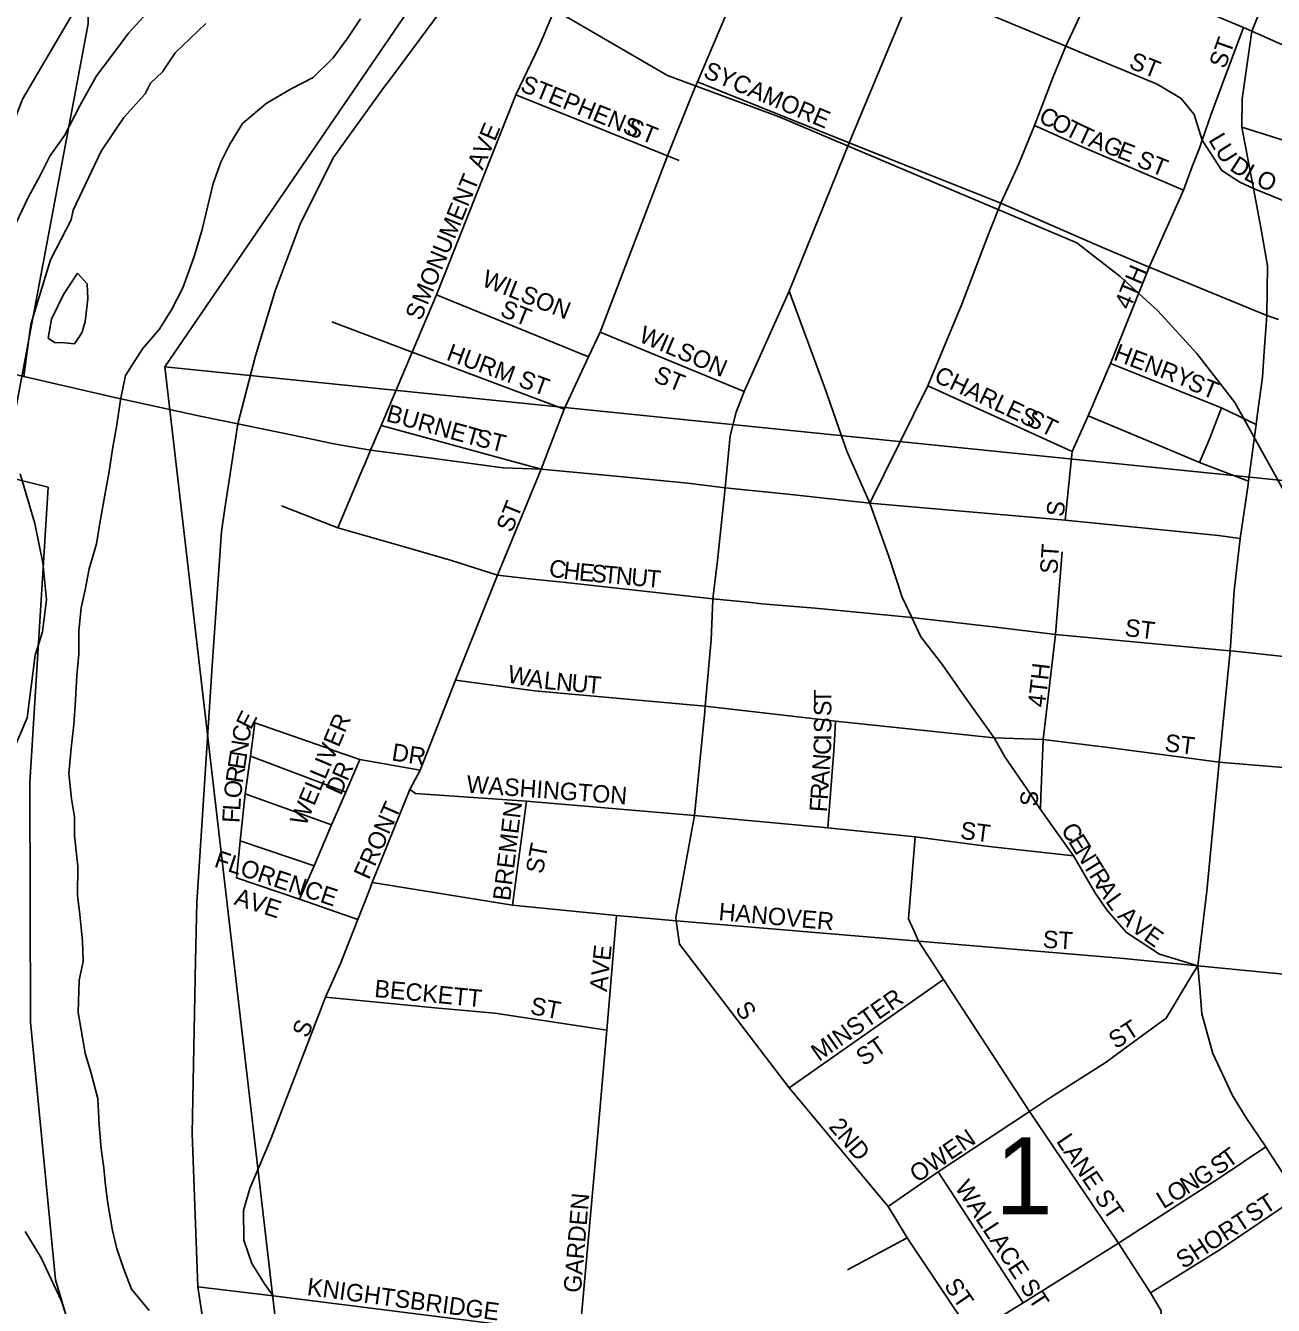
# Model space of a CAD drawing. Extents: x 1310247 to 1552180, y 377264 to 706493.
# Drawn here: x 1383052 to 1386624, y 511975 to 515640 of the extents above; entities that cross this region are included whole.
import ezdxf

# ---------------------------------------------------------------- set-up
doc = ezdxf.new("R2010")
doc.units = 0
for name, color, linetype in [('GM_X_City_Street', 7, 'Continuous'), ('GM_X_City_Street_Text', 7, 'Continuous'), ('GM_X_Corporation', 7, 'Continuous'), ('GM_X_Major_River', 7, 'Continuous'), ('GM_X_Rail_Line', 7, 'Continuous'), ('GM_X_Section', 7, 'Continuous'), ('GM_X_Section_Text', 7, 'Continuous'), ('GM_X_State_Route', 7, 'Continuous'), ('GM_X_Township', 7, 'Continuous'), ('GM_X_US_Route', 7, 'Continuous')]:
    doc.layers.add(name, color=color, linetype=linetype)

msp = doc.modelspace()

# ---------------------------------------------------------------- linework, layer by layer
at = {"layer": 'GM_X_City_Street'}
for points in [[(1382870, 514676.3), (1382968, 515238.5), (1383043.1, 515429.6), (1383243.8, 515773.8), (1383391.6, 515972.8), (1383790.8, 516416.9), (1384062, 516718.5)], [(1384963.1, 515450.4), (1384974.6, 515479), (1385169.6, 515938.4), (1385349.1, 516370.1)], [(1385468.6, 514272.4), (1385633.9, 514608.9), (1385731.9, 514842.7), (1385805.8, 515038.2), (1385843.1, 515131.5), (1385894.4, 515244.5), (1385939.3, 515354.3), (1385993.6, 515493.7), (1386029.5, 515581.1), (1386095.8, 515725.5), (1386128.6, 515806.9), (1386224.4, 516026.6), (1386333.7, 516300.3)], [(1384798.4, 516073.9), (1385169.6, 515938.4), (1385599, 515760.9), (1386029.5, 515581.1), (1386067.9, 515565.1)], [(1383544.9, 512028.4), (1383528.1, 512467.2), (1383538.1, 512962.2), (1383541.5, 513128.7), (1383585.8, 513807.1), (1383612.4, 514191.3), (1383622.2, 514257.8), (1383659.4, 514499.4), (1383709.8, 514694.7), (1383766.3, 514881), (1383838, 515072.1), (1383932.4, 515262.1), (1384077.6, 515462.9), (1384095.8, 515487.8), (1384323.6, 515795.4), (1384416.9, 515881.5), (1384483.4, 515906.8), (1384546.9, 515909), (1384602.3, 515918.1)], [(1384509.9, 515558), (1384522.5, 515584.3), (1384564.9, 515682.2), (1384596, 515765.2), (1384610.1, 515838.2), (1384602.3, 515918.1)], [(1385657.9, 515910.2), (1385599, 515760.9), (1385408.8, 515304.4), (1385237.5, 514879.6), (1385340.2, 514600.3), (1385402.2, 514421.7), (1385468.6, 514272.4)], [(1386128.6, 515806.9), (1386538, 515634.9), (1386561.9, 515624.5)], [(1386477.2, 515471.9), (1386538, 515634.9)], [(1386561.9, 515624.5), (1386743.7, 515543.6), (1386949.2, 515456), (1386952.4, 515454.8)], [(1386067.9, 515565.1), (1386291.1, 515472.7), (1386359.9, 515431.5), (1386396.4, 515385.3), (1386419.5, 515312.3)], [(1384019.1, 514376.8), (1384020.5, 514380), (1384039.2, 514424.2), (1384069.3, 514495.2), (1384158.5, 514705.5), (1384227.7, 514869), (1384454.8, 515442.2), (1384509.9, 515558)], [(1384527.4, 514369.6), (1384593.2, 514542.3), (1384663.2, 514692.1), (1384696.6, 514762), (1384889.2, 515267.6), (1384963.1, 515450.4)], [(1384974.6, 515479), (1385408.8, 515304.4), (1385843.1, 515131.5), (1386134.3, 515005)], [(1386027.6, 514223.6), (1386047.9, 514420.3), (1386093.6, 514522.6), (1386157.3, 514672.9), (1386268.2, 514949), (1386365.8, 515169.1), (1386391.2, 515237.3), (1386411.7, 515289.8), (1386419.5, 515312.3), (1386445.3, 515386.4), (1386477.2, 515471.9)], [(1384454.8, 515442.2), (1384889.2, 515267.6), (1384922.4, 515254.3)], [(1385939.3, 515354.3), (1386075.8, 515293.2), (1386365.8, 515169.1)], [(1386533.6, 515349.2), (1386842.1, 515251.8), (1387252.7, 515066.1), (1387274.5, 515057)], [(1386419.5, 515312.3), (1386475.6, 515225), (1386527.1, 515192.3), (1386566.7, 515173.9), (1386735.7, 515105.3), (1387195.6, 514915.7), (1387587.8, 514753.4), (1387944.6, 514605.8), (1388237, 514484.9), (1388466, 514390.1), (1388734.6, 514278.9), (1388778.7, 514261.1), (1388988.8, 514176.2), (1389022.7, 514161.6), (1389238.2, 514068.2), (1389323.2, 514028.5), (1389433.9, 513976.8)], [(1386134.3, 515005), (1386163.7, 514992.2), (1386268.2, 514949), (1386285.2, 514942)], [(1386285.2, 514942), (1386314.5, 514929.9), (1386604.5, 514809.9), (1386638.4, 514798.6)], [(1384227.7, 514869), (1384663.2, 514692.1)], [(1385054.4, 514316.2), (1385068.9, 514465.6), (1385086, 514533.4), (1385108.4, 514592.1), (1385237.5, 514879.6)], [(1383928.6, 514791.8), (1384158.5, 514705.5), (1384593.2, 514542.3)], [(1384696.6, 514762), (1385108.4, 514592.1)], [(1386157.3, 514672.9), (1386474.7, 514546), (1386574.2, 514498.2)], [(1385633.9, 514608.9), (1386047.9, 514420.3)], [(1386412.2, 514389.4), (1386441.2, 514458.9), (1386474.7, 514546)], [(1386047.9, 514420.3), (1386093.6, 514522.6), (1386337.4, 514420.7)], [(1384069.3, 514495.2), (1384527.4, 514369.6)], [(1386337.4, 514420.7), (1386412.2, 514389.4), (1386552.5, 514335.9)], [(1383945.1, 514202.3), (1384019.1, 514376.8)], [(1384034.7, 513162.1), (1384044.1, 513186.5), (1384151.2, 513452.7), (1384181.1, 513507.8), (1384281.9, 513766.2), (1384402.1, 514066.4), (1384527.4, 514369.6)], [(1385019.1, 513996.4), (1385019.2, 513998.2), (1385032.7, 514108.2), (1385054.4, 514316.2)], [(1383784.2, 514265.3), (1383945.1, 514202.3), (1384145.6, 514144.3), (1384271, 514108.2), (1384402.1, 514066.4), (1384494.6, 514056.4)], [(1386407.2, 512947.9), (1386297.2, 512980.7), (1386203.1, 513042.6), (1386148.6, 513105), (1386113.9, 513154.5), (1386050.9, 513262.2), (1385956.7, 513395.5), (1385915.7, 513457.4), (1385854.6, 513545.9), (1385824.2, 513600.8), (1385740.2, 513718.4), (1385676.4, 513809.5), (1385614.2, 513889.7), (1385588.1, 513944.8), (1385560.7, 514003.1), (1385523, 514119.9), (1385468.6, 514272.4)], [(1385956.7, 513395.5), (1385958.2, 513431.8), (1385964.9, 513595.7), (1385999.6, 513896.1), (1386019.3, 514132.9)], [(1384494.6, 514056.4), (1384589.6, 514046.1), (1385019.2, 513998.2), (1385127.5, 513987.8)], [(1384995.9, 513675.6), (1384997.4, 513691.1), (1385014.1, 513880.9), (1385019.1, 513996.4)], [(1385127.5, 513987.8), (1385159.4, 513984.7), (1385311.8, 513971.9), (1385588.1, 513944.8), (1385829.4, 513917.8), (1385999.6, 513896.1), (1386406.2, 513858.7), (1386499.6, 513849.8), (1386530.2, 513846.5)], [(1386530.2, 513846.5), (1386713.6, 513826.6)], [(1384281.9, 513766.2), (1384508.3, 513735.1), (1384997.4, 513691.1), (1385369.6, 513648.5), (1385824.2, 513600.8), (1385964.9, 513595.7), (1386166.3, 513571.3), (1386468.5, 513530.7), (1387295.7, 513462.6), (1387638.1, 513425.4), (1387771.2, 513413), (1387820.4, 513408.9), (1387996.3, 513394.3), (1388341.7, 513361.1), (1388517, 513344.5), (1388663.4, 513326.1), (1388954.6, 513298.9)], [(1385536.1, 512233.4), (1385520.7, 512258.6), (1385237.1, 512598.3), (1384923.6, 513009.7), (1384914.1, 513076.9), (1384912.8, 513086), (1384966.7, 513378.4), (1384995.9, 513675.6)], [(1383927.4, 513566.7), (1383708.3, 513643.5), (1383695.1, 513548.3), (1383680.1, 513440.1), (1383665.8, 513305.7), (1383665.6, 513303.6)], [(1385348.1, 513342.9), (1385366.5, 513575.6), (1385369.6, 513648.5)], [(1383695.1, 513548.3), (1383968.2, 513444.6)], [(1384181.1, 513507.8), (1384008.6, 513538.3), (1383933.5, 513564.6), (1383927.4, 513566.7)], [(1383836.2, 513138.5), (1383877.4, 513234.1), (1383927.8, 513351), (1383968.2, 513444.6), (1384008.6, 513538.3)], [(1383680.1, 513440.1), (1383927.8, 513351)], [(1384151.2, 513452.7), (1384168, 513441.3), (1384485.1, 513419.2), (1384966.7, 513378.4), (1385348.1, 513342.9), (1385598.1, 513317.1), (1385801.8, 513290.5), (1386050.9, 513262.2)], [(1384445.8, 513121.4), (1384485.1, 513419.2)], [(1383665.6, 513303.6), (1383655.2, 513199.6)], [(1383665.8, 513305.7), (1383877.4, 513234.1)], [(1385594, 513048.8), (1385579.2, 513081.9), (1385596.5, 513292.7), (1385598.1, 513317.1)], [(1384003.1, 513080.1), (1383836.2, 513138.5), (1383655.2, 513199.6)], [(1384044.1, 513186.5), (1384445.8, 513121.4), (1384743.2, 513091.3), (1384914.1, 513076.9), (1385607.6, 513018.4), (1386195.6, 512968.8), (1386407.2, 512947.9)], [(1383754.5, 512454.5), (1383910.2, 512858), (1383952.7, 512954.1), (1384003.1, 513080.1), (1384034.7, 513162.1)], [(1384684.7, 512414.3), (1384715.9, 512763.2), (1384743.2, 513091.3)], [(1386284.8, 511736.3), (1386296, 511878.4), (1386302.4, 511959.7), (1386272, 512011.5), (1386180.5, 512153.2), (1385925.8, 512530), (1385679.5, 512908.7), (1385607.6, 513018.4), (1385594, 513048.8)], [(1386316.6, 512797.8), (1386392.4, 512923.7), (1386405, 512944.4)], [(1386405, 512944.4), (1386407.2, 512947.9), (1386780.1, 512911), (1386935.7, 512891.1), (1387227.3, 512869), (1387752.6, 512814.4), (1387929.9, 512800.4), (1388276.8, 512760.3), (1388608.4, 512731.6), (1388896.5, 512698.9), (1389180.5, 512669.9), (1389468, 512639.6), (1389613.6, 512625)], [(1385237.1, 512598.3), (1385679.5, 512908.7)], [(1383910.2, 512858), (1384222.9, 512827.3), (1384394.6, 512812.4), (1384715.9, 512763.2)], [(1386210.8, 512720.3), (1386316.6, 512797.8)], [(1385520.7, 512258.6), (1385664.3, 512357.3), (1385925.8, 512530), (1385982.3, 512568.8), (1386144.8, 512671.9), (1386210.8, 512720.3)], [(1383760.8, 512002.4), (1383735.7, 512036.6), (1383699.1, 512095.5), (1383676.7, 512162.2), (1383675.9, 512246.9), (1383694, 512310), (1383752.5, 512449.4), (1383754.5, 512454.5)], [(1384638.1, 511893.6), (1384684.7, 512414.2), (1384684.7, 512414.3)], [(1385760, 511891.7), (1385907.1, 511982.1), (1386180.5, 512153.2), (1386471.4, 512341), (1386601.7, 512429.5)], [(1385907.1, 511982.1), (1385664.3, 512357.3)], [(1386272, 512011.5), (1386471, 512135.2), (1386693.9, 512286.2)], [(1385825, 511781.9), (1385760, 511891.7), (1385575.4, 512169), (1385536.1, 512233.4)], [(1385404.5, 512077), (1385575.4, 512169)], [(1384996.4, 507002.5), (1384803.4, 507346.3), (1384741.8, 507596), (1384699.6, 507832.8), (1384534.2, 508825.4), (1384409, 509481.5), (1384346.3, 509743.8), (1384175.8, 510231.5), (1383927.6, 510818.6), (1383757.4, 511250), (1383673, 511480.2), (1383588.7, 511739.7), (1383544.9, 512028.4)], [(1384897.1, 511869.3), (1384638.1, 511893.6), (1384479, 511911.5), (1383760.8, 512002.4), (1383544.9, 512028.4)]]:
    msp.add_lwpolyline(points, dxfattribs=at)
at = {"layer": 'GM_X_Corporation'}
msp.add_lwpolyline([(1381788.9, 507223), (1383271.5, 507225.7), (1383437.2, 507498.3), (1383567.9, 508068.5), (1383578.9, 508240.8), (1383740, 508264.4), (1383762.9, 508364.1), (1383400.6, 509086.6), (1383165.7, 509773.5), (1383924.7, 509872.6), (1383658.5, 510590.4), (1383341.7, 511359.9), (1383136.9, 512048), (1383065.9, 512786.4), (1383063.6, 513472.8), (1383116, 514318.2), (1382688, 514425)], dxfattribs=at)
at = {"layer": 'GM_X_Major_River'}
for points in [[(1383398, 515674.9), (1383346.2, 515618.3), (1383302.3, 515559.6), (1383254.3, 515496.9), (1383207.6, 515412.2), (1383162.8, 515325.3), (1383120.9, 515266.5), (1383093.2, 515211.2), (1383059.1, 515148.1), (1383016.2, 515057.2)], [(1383233.9, 514084.3), (1383254.2, 514155.8), (1383264.1, 514215.6), (1383278.6, 514295.4), (1383290.7, 514363.1), (1383300.7, 514427), (1383312.9, 514496.8), (1383323.2, 514568.6), (1383337.4, 514638.3), (1383385.9, 514715), (1383433.6, 514769.7), (1383469.4, 514826.7), (1383501.5, 514889.8), (1383534.3, 514979), (1383556.7, 515056.5), (1383588.9, 515187.8), (1383610.8, 515249.3), (1383636.5, 515300.6), (1383672.4, 515359.6), (1383740.3, 515417.7), (1383811.6, 515459.6), (1383874.7, 515491.7), (1383932.5, 515548), (1383974.4, 515604.9), (1384010.1, 515659.9)], [(1383116.5, 514745.4), (1383134.2, 514732.9), (1383164.2, 514731.9), (1383192.1, 514729), (1383213.1, 514760.5), (1383222.1, 514792.3), (1383230.2, 514858.2), (1383227.5, 514900.4), (1383200.5, 514931.3)], [(1383200.5, 514931.3), (1383160.5, 514870.4), (1383126.2, 514799.2), (1383116.5, 514745.4)], [(1383405.4, 511960.1), (1383355.3, 512021.8), (1383333, 512078.6), (1383312.9, 512137.3), (1383300.5, 512189.8), (1383286.9, 512266.5), (1383280.5, 512318.8), (1383276.1, 512369), (1383267.8, 512423.4), (1383261.9, 512491.7), (1383258.3, 512568), (1383238.6, 512642.8), (1383222.4, 512697.4), (1383210.4, 512764), (1383202, 512814.3), (1383204.9, 512906.5), (1383216.6, 512960.2), (1383214.4, 513018.4), (1383206.8, 513094.8), (1383200.5, 513149.1), (1383201.2, 513233.3), (1383191.9, 513319.8), (1383191.6, 513374), (1383183.2, 513426.3), (1383175.5, 513498.7), (1383181.7, 513570.7), (1383189.9, 513638.6), (1383193.6, 513692.6), (1383198.3, 513778.7), (1383204.2, 513840.6), (1383204.3, 513906.8), (1383210.4, 513972.7), (1383222, 514024.5), (1383233.9, 514084.3)]]:
    msp.add_lwpolyline(points, dxfattribs=at)
at = {"layer": 'GM_X_Rail_Line'}
for points in [[(1383652.3, 516536.2), (1384300.3, 515927.7), (1384558.7, 515689.1), (1384889.1, 515497), (1385209.1, 515379), (1385422.6, 515288.7)], [(1385422.6, 515288.7), (1386061.3, 515018.4), (1386185.2, 514921.8), (1386292.7, 514823.3), (1386404.6, 514700.8), (1386512.8, 514560.5), (1386677.4, 514264.9), (1386766.5, 514019.4), (1386812.9, 513837.2)]]:
    msp.add_lwpolyline(points, dxfattribs=at)
at = {"layer": 'GM_X_Section'}
for points in [[(1388967.2, 519839.1), (1388423.3, 514157.2), (1383450.7, 514662.8), (1387101, 520009.7)], [(1383309.9, 519180.3), (1383231.1, 515645.8), (1382846.4, 513604.5), (1377881.8, 513677.9), (1377885.2, 513737.8), (1377986.5, 518961.9), (1377993.5, 519265.8)], [(1388423.3, 514157.2), (1387997.3, 510042.7), (1387217.5, 510136.5), (1383930.2, 510525.5), (1383450.7, 514662.8)]]:
    msp.add_lwpolyline(points, close=True, dxfattribs=at)
at = {"layer": 'GM_X_State_Route'}
for points in [[(1382730.8, 514703.1), (1382730.8, 514703.1), (1382870, 514676.3), (1383046.5, 514635.8), (1383306.7, 514575.2), (1383551.2, 514522), (1383556, 514521)], [(1383556, 514521), (1383659.4, 514499.4), (1383844.4, 514461.2), (1383934, 514443), (1384039.2, 514424.2), (1384142.1, 514411.1), (1384270.4, 514393.8)], [(1384270.4, 514393.8), (1384418.9, 514373.8), (1384527.4, 514369.6), (1384721.2, 514352.3), (1384947.1, 514330.1), (1385054.4, 514316.2), (1385233.5, 514298.5), (1385468.6, 514272.4), (1386027.6, 514223.6), (1386466.7, 514180), (1386528.3, 514171.1)]]:
    msp.add_lwpolyline(points, dxfattribs=at)
at = {"layer": 'GM_X_Township'}
for points in [[(1383568, 515646), (1383479.9, 515562.2), (1383443.3, 515507.9), (1383409.3, 515475.7), (1383393.7, 515444.6), (1383332.6, 515377.2), (1383268, 515280.7), (1383188.2, 515112.2), (1383182.3, 515083.8), (1383123.4, 514969.6), (1383066.7, 514785.7), (1383046.5, 514635.8)], [(1383046.5, 514635.8), (1383066.7, 514785.7), (1383123.4, 514969.6), (1383182.3, 515083.8), (1383188.2, 515112.2), (1383268, 515280.7), (1383332.6, 515377.2), (1383393.7, 515444.6), (1383409.3, 515475.7), (1383443.3, 515507.9), (1383479.9, 515562.2), (1383568, 515646)], [(1383035.8, 514356.4), (1383078, 514214.8), (1383101.4, 514101.9), (1383111.3, 513996.3), (1383100.5, 513904.4), (1383079.4, 513837.7), (1383056, 513658.2), (1383014.8, 513561.4)], [(1383014.8, 513561.4), (1383056, 513658.2), (1383079.4, 513837.7), (1383100.5, 513904.4), (1383111.3, 513996.3), (1383101.4, 514101.9), (1383078, 514214.8), (1383035.8, 514356.4)], [(1383050.3, 512187), (1383095.9, 512111.5), (1383154.5, 511987.1), (1383192.9, 511868.5)], [(1383192.9, 511868.5), (1383154.5, 511987.1), (1383095.9, 512111.5), (1383050.3, 512187)]]:
    msp.add_lwpolyline(points, dxfattribs=at)
at = {"layer": 'GM_X_US_Route'}
for points in [[(1386578.4, 514529.2), (1386592.4, 514633.7), (1386597.4, 514707), (1386604.5, 514809.9), (1386606.9, 514952.3), (1386587.3, 515061.7), (1386566.7, 515173.9), (1386533.6, 515349.2), (1386533.9, 515431), (1386561.9, 515624.5), (1386651.9, 515845.2), (1386757.4, 516126.4)], [(1386499.6, 513849.8), (1386503.7, 513905.5), (1386511.6, 514021.6), (1386528.3, 514171.1), (1386551.2, 514326), (1386552.5, 514335.9), (1386574.2, 514498.2), (1386578.4, 514529.2)], [(1386412.7, 512883.5), (1386407.2, 512947.9), (1386433.3, 513161.1), (1386468.5, 513530.7), (1386499.6, 513849.8)], [(1386611.3, 512414.4), (1386601.7, 512429.5), (1386545.6, 512512.1), (1386506.5, 512576.7), (1386450, 512696.5), (1386419, 512809.7), (1386412.7, 512883.5)], [(1386997.5, 511839.6), (1386892.8, 511992.9), (1386804.8, 512123), (1386693.9, 512286.2), (1386680.7, 512305.3), (1386648.6, 512356.3), (1386611.3, 512414.4)]]:
    msp.add_lwpolyline(points, dxfattribs=at)

# ---------------------------------------------------------------- texts
at = {"layer": 'GM_X_City_Street_Text'}
for s, rotation, p in [('ST', 70.3491, (1386485.1, 515514.4)), ('ST', 338.2086, (1386207.1, 515520)), ('SYCAMORE', 337.0922, (1384988.5, 515493.5)), ('STEPHENS', 337.8925, (1384464.8, 515454)), ('C', 333.4893, (1385948.2, 515365.7)), ('O', 333.4692, (1385983.7, 515348)), ('AVE', 67.0693, (1384360.1, 515224.6)), ('ST', 338.1961, (1384768.3, 515330.8)), ('T', 333.4964, (1386023, 515328.3)), ('T', 335.2653, (1386056.1, 515311.9)), ('A', 338.3886, (1386090.8, 515296)), ('G', 338.8585, (1386132.1, 515279.6)), ('E', 338.8379, (1386173.1, 515263.8)), ('L', 300.5632, (1386436.2, 515313.5)), ('U', 302.3404, (1386455, 515281.7)), ('ST', 338.1986, (1386229.1, 515238.4)), ('D', 327.558, (1386495.4, 515227.7)), ('L', 331.4652, (1386535.7, 515202.2)), ('MONUMENT', 67.6206, (1384201.7, 514837.3)), ('O', 336.7566, (1386571.2, 515183.2)), ('WILSON', 338.2016, (1384354.2, 514896.1)), ('4TH', 67.012, (1386212.5, 514824.1)), ('S', 69.441, (1384184, 514793)), ('ST', 338.2086, (1384406.9, 514810)), ('WILSON', 336.8014, (1384803.7, 514736.7)), ('HURM ST', 339.775, (1384253.3, 514684.1)), ('HENRY', 339.3065, (1386162.9, 514684.1)), ('ST', 338.1961, (1384846.4, 514621.8)), ('CHARLES', 334.6539, (1385648.8, 514622.2)), ('ST', 338.2086, (1386374.3, 514600.4)), ('BURNET', 344.4762, (1384080.9, 514508.3)), ('ST', 333.435, (1385913, 514498.9)), ('ST', 345.9589, (1384335.9, 514438)), ('ST', 68.1961, (1384443.7, 514186)), ('S', 82.8783, (1386022.7, 514232)), ('ST', 86.1806, (1386005, 514068.7)), ('C', 349.6973, (1384546.9, 514064.1)), ('H', 353.3895, (1384589.3, 514056.5)), ('E', 354.6443, (1384634.2, 514051.3)), ('S', 354.6443, (1384669.3, 514048)), ('T', 354.6617, (1384704.3, 514044.7)), ('N', 354.6374, (1384739.4, 514041.4)), ('U', 354.6374, (1384783.2, 514037.3)), ('T', 354.6617, (1384827, 514033.2)), ('ST', 352.8792, (1386196, 513892.6)), ('W', 348.2317, (1384428, 513760.5)), ('4TH', 83.4806, (1385969.9, 513686.3)), ('A', 350.9264, (1384486.5, 513748.4)), ('L', 354.5733, (1384533.4, 513741)), ('N', 354.6821, (1384568.5, 513737.7)), ('U', 354.6881, (1384612.3, 513733.6)), ('T', 354.6936, (1384656.2, 513729.5)), ('T', 89.9956, (1385358.2, 513698.1)), ('S', 89.9956, (1385358.2, 513662.9)), ('E', 62.7263, (1383696.1, 513620.9)), ('WELLIVER', 67.204, (1383853.1, 513345.1)), ('S', 89.9514, (1385358.2, 513614.4)), ('C', 81.1006, (1383691.3, 513585.8)), ('N', 81.1126, (1383684.5, 513542.3)), ('DR', 351.0262, (1384097.5, 513536.2)), ('C', 87.5815, (1385356.4, 513550.6)), ('I', 89.7279, (1385358.1, 513592.2)), ('ST', 352.8716, (1386310.4, 513562.6)), ('E', 81.1126, (1383679.1, 513507.6)), ('N', 86.0294, (1385353.2, 513505.2)), ('R', 81.2963, (1383673.1, 513468.5)), ('R', 66.3572, (1383972.5, 513474.1)), ('O', 83.4172, (1383668.1, 513425.2)), ('D', 65.6447, (1383954.1, 513433.4)), ('WASHINGTON', 355.7414, (1384312.4, 513443.9)), ('A', 86.0348, (1385350.2, 513461.4)), ('R', 86.0335, (1385347.5, 513421.9)), ('S', 85.5971, (1385947.8, 513402.7)), ('F', 86.8838, (1383664.2, 513355.8)), ('L', 86.7057, (1383666.1, 513390.9)), ('FRONT', 66.1598, (1384034.6, 513191.9)), ('BREMEN', 83.1184, (1384438.7, 513132)), ('F', 86.0351, (1385345, 513386.7)), ('ST', 352.8792, (1385725.2, 513311.8)), ('C', 301.6489, (1386013.7, 513338.1)), ('E', 301.6514, (1386034.5, 513304.4)), ('ST', 79.3799, (1384532.1, 513209.2)), ('N', 301.6504, (1386052.9, 513274.4)), ('FLORENCE', 341.566, (1383588.6, 513232.2)), ('T', 301.6514, (1386076, 513237)), ('R', 301.6489, (1386094.5, 513207)), ('A', 301.6504, (1386115.3, 513173.3)), ('AVE', 342.1831, (1383645.8, 513123.9)), ('L', 306.0034, (1386140.7, 513132.4)), ('HANOVER', 354.9572, (1385034, 513078.7)), ('A', 314.171, (1386175.1, 513088.1)), ('V', 323.7582, (1386212.6, 513050.5)), ('ST', 356.4258, (1385962.2, 512999.5)), ('E', 324.8831, (1386249, 513023.9)), ('AVE', 84.0936, (1384715.9, 512872.2)), ('BECKETT', 354.4718, (1384048.5, 512858.6)), ('ST', 349.3787, (1384493.7, 512810.1)), ('MINSTER', 34.9913, (1385322.6, 512672.2)), ('S', 305.5333, (1385080.5, 512823.9)), ('S', 66.7995, (1383858.6, 512738.6)), ('ST', 32.738, (1386172.4, 512707.7)), ('ST', 34.7004, (1385450.8, 512658.7)), ('2ND', 310.5997, (1385348.3, 512485.8)), ('OWEN', 34.4393, (1385604.3, 512324.6)), ('LANE ST', 304.2482, (1386000.2, 512445.4)), ('T', 35.484, (1386494.6, 512366.6)), ('G', 31.4586, (1386413.8, 512314.4)), ('S', 34.5245, (1386464.9, 512346.2)), ('WALLACE ST', 303.3265, (1385709.9, 512313.2)), ('N', 31.4631, (1386376.3, 512291.4)), ('L', 31.4581, (1386308.7, 512250.1)), ('O', 31.4553, (1386338.7, 512268.5)), ('ST', 32.7376, (1386563.7, 512210.4)), ('GARDEN', 85.0717, (1384641, 512009.7)), ('SHORT', 33.0251, (1386365.7, 512078.3)), ('KNIGHTSBRIDGE', 352.3721, (1383855.3, 512005)), ('ST', 304.6908, (1385678.9, 512031.8))]:
    msp.add_text(s, height=50, rotation=rotation, dxfattribs=at).set_placement(p)
at = {"layer": 'GM_X_Section_Text'}
msp.add_text('1', height=221, rotation=0, dxfattribs=at).set_placement((1385827.4, 512235.8))

doc.saveas('drawing.dxf')
